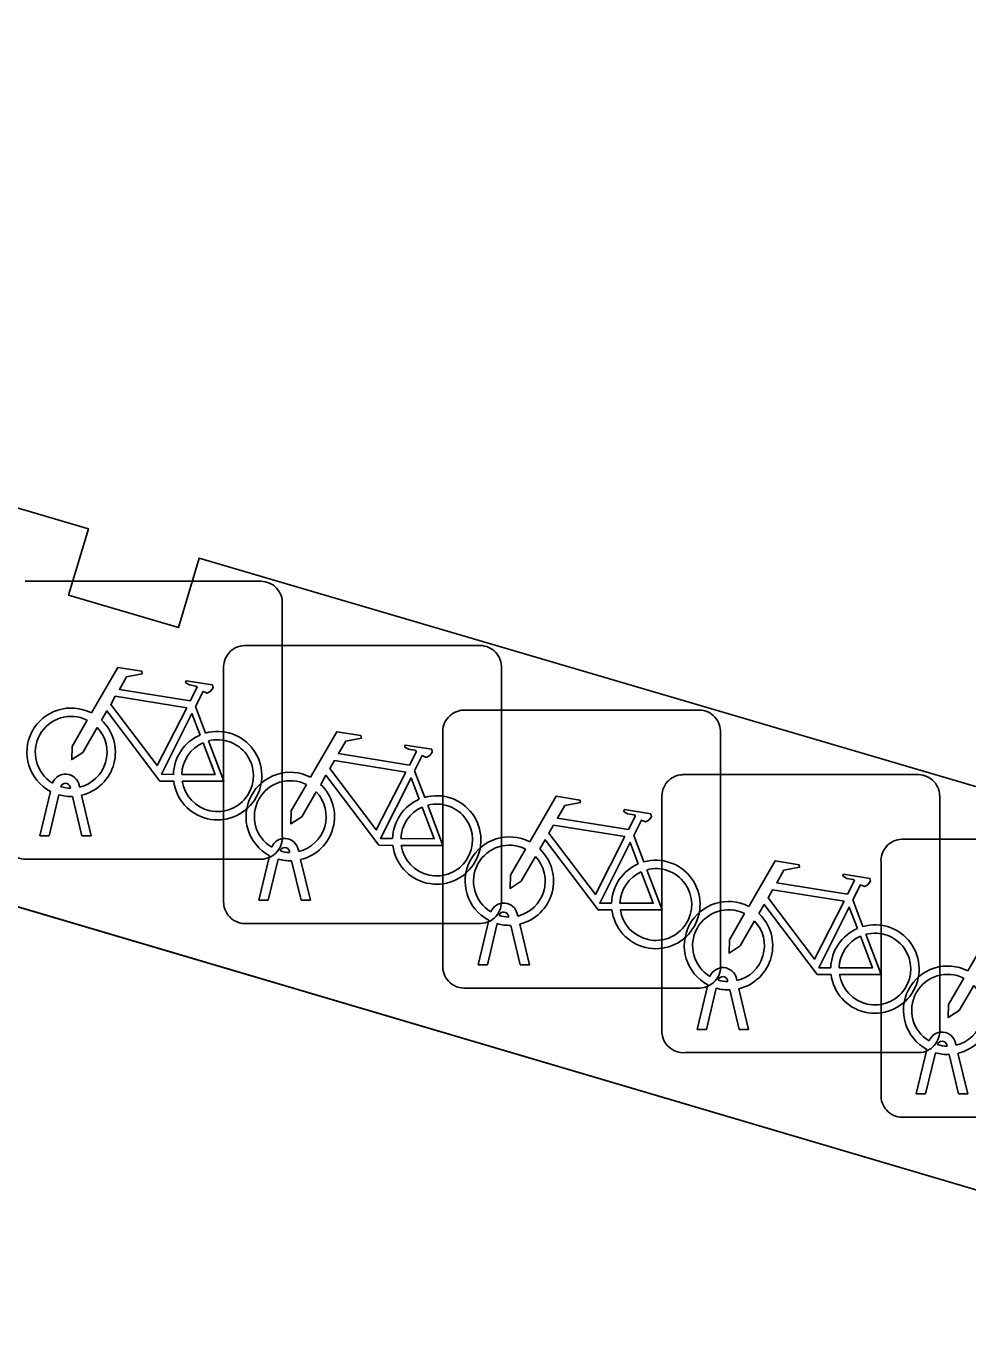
# Model space of a CAD drawing. Extents: x 161772 to 163126, y 383092 to 383917.
# Drawn here: x 163006.658 to 163010.045, y 383671.135 to 383675.823 of the extents above; entities that cross this region are included whole.
import ezdxf

# ---------------------------------------------------------------- set-up
doc = ezdxf.new("R2010")
doc.units = 0
for name, color, linetype in [('IMGEO_Erf', 7, 'Continuous'), ('IMGEO_Fietsenrek', 7, 'Continuous'), ('IMGEO_Pand', 7, 'Continuous'), ('IMGEO_Voetpad_open', 7, 'Continuous')]:
    doc.layers.add(name, color=color, linetype=linetype)

msp = doc.modelspace()

# ---------------------------------------------------------------- linework, layer by layer
at = {"layer": 'IMGEO_Erf'}
for points in [[(162987.675, 383678.251), (163042.67, 383662.024)], [(163036.67, 383665.206), (163031.122, 383666.836), (163031.043, 383666.569), (163030.672, 383666.679), (163030.751, 383666.949), (163025.236, 383668.569), (163025.128, 383668.306), (163024.652, 383668.463), (163024.724, 383668.708), (163019.196, 383670.333), (163019.125, 383670.09), (163018.79, 383670.188), (163018.873, 383670.469), (163013.258, 383672.119), (163013.179, 383671.851), (163012.778, 383671.969), (163012.866, 383672.27), (163007.28, 383673.912), (163007.206, 383673.662), (163006.811, 383673.778), (163006.882, 383674.017), (163001.362, 383675.639)]]:
    msp.add_lwpolyline(points, dxfattribs=at)
at = {"layer": 'IMGEO_Fietsenrek'}
for p, q in [((163006.6549, 383673.8285), (163007.4958, 383673.8285)), ((163007.4958, 383673.8285), (163006.6549, 383673.8285)), ((163007.5795, 383673.7541), (163007.5795, 383672.9132)), ((163007.5795, 383672.9132), (163007.5795, 383673.7541)), ((163007.4429, 383673.5975), (163008.2838, 383673.5975)), ((163008.2838, 383673.5975), (163007.4429, 383673.5975)), ((163007.3685, 383672.6729), (163007.3685, 383673.5138)), ((163007.3685, 383673.5138), (163007.3685, 383672.6729)), ((163008.3675, 383673.5231), (163008.3675, 383672.6822)), ((163008.3675, 383672.6822), (163008.3675, 383673.5231)), ((163007.2672, 383673.3782), (163007.3035, 383673.283)), ((163008.2309, 383673.3655), (163009.0718, 383673.3655)), ((163009.0718, 383673.3655), (163008.2309, 383673.3655)), ((163008.1565, 383672.4409), (163008.1565, 383673.2818)), ((163008.1565, 383673.2818), (163008.1565, 383672.4409)), ((163009.1555, 383673.2911), (163009.1555, 383672.4502)), ((163009.1555, 383672.4502), (163009.1555, 383673.2911)), ((163008.0552, 383673.1472), (163008.0915, 383673.052)), ((163009.0189, 383673.1335), (163009.8598, 383673.1335)), ((163009.8598, 383673.1335), (163009.0189, 383673.1335)), ((163006.7075, 383672.9133), (163006.7458, 383673.0733)), ((163006.8179, 383673.0849), (163006.8169, 383673.0892)), ((163006.8486, 383673.0964), (163006.8504, 383673.0885)), ((163006.7762, 383673.0611), (163006.7409, 383672.9133)), ((163006.859, 383672.9133), (163006.8251, 383673.055)), ((163006.8574, 383673.0593), (163006.8924, 383672.9133)), ((163008.9445, 383672.2089), (163008.9445, 383673.0498)), ((163008.9445, 383673.0498), (163008.9445, 383672.2089)), ((163009.9435, 383673.0591), (163009.9435, 383672.2182)), ((163009.9435, 383672.2182), (163009.9435, 383673.0591)), ((163006.7409, 383672.9133), (163006.7075, 383672.9133)), ((163006.8924, 383672.9133), (163006.859, 383672.9133)), ((163008.8432, 383672.9152), (163008.8795, 383672.82)), ((163009.8069, 383672.9015), (163010.6478, 383672.9015)), ((163010.6478, 383672.9015), (163009.8069, 383672.9015)), ((163007.4955, 383672.6823), (163007.5338, 383672.8423)), ((163007.6059, 383672.8539), (163007.6049, 383672.8582)), ((163007.6366, 383672.8654), (163007.6384, 383672.8575)), ((163007.5051, 383672.8295), (163006.6642, 383672.8295)), ((163006.6642, 383672.8295), (163007.5051, 383672.8295)), ((163007.5642, 383672.8301), (163007.5289, 383672.6823)), ((163007.647, 383672.6823), (163007.6131, 383672.824)), ((163007.6454, 383672.8283), (163007.6804, 383672.6823)), ((163009.7325, 383671.9769), (163009.7325, 383672.8178)), ((163009.7325, 383672.8178), (163009.7325, 383671.9769)), ((163007.5289, 383672.6823), (163007.4955, 383672.6823)), ((163007.6804, 383672.6823), (163007.647, 383672.6823)), ((163009.6312, 383672.6832), (163009.6675, 383672.588)), ((163008.2835, 383672.4503), (163008.3218, 383672.6103)), ((163008.3939, 383672.6219), (163008.3929, 383672.6262)), ((163008.4246, 383672.6334), (163008.4264, 383672.6255)), ((163008.2931, 383672.5985), (163007.4522, 383672.5985)), ((163007.4522, 383672.5985), (163008.2931, 383672.5985)), ((163008.3522, 383672.5981), (163008.3169, 383672.4503)), ((163008.435, 383672.4503), (163008.4011, 383672.592)), ((163008.4334, 383672.5963), (163008.4684, 383672.4503)), ((163008.3169, 383672.4503), (163008.2835, 383672.4503)), ((163008.4684, 383672.4503), (163008.435, 383672.4503)), ((163009.0715, 383672.2183), (163009.1098, 383672.3783)), ((163009.1819, 383672.3899), (163009.1809, 383672.3942)), ((163009.2126, 383672.4014), (163009.2144, 383672.3935)), ((163009.0811, 383672.3665), (163008.2402, 383672.3665)), ((163008.2402, 383672.3665), (163009.0811, 383672.3665)), ((163009.1402, 383672.3661), (163009.1049, 383672.2183)), ((163009.223, 383672.2183), (163009.1891, 383672.36)), ((163009.2214, 383672.3643), (163009.2564, 383672.2183)), ((163009.1049, 383672.2183), (163009.0715, 383672.2183)), ((163009.2564, 383672.2183), (163009.223, 383672.2183)), ((163009.8691, 383672.1345), (163009.0282, 383672.1345)), ((163009.0282, 383672.1345), (163009.8691, 383672.1345)), ((163009.8595, 383671.9863), (163009.8978, 383672.1463)), ((163009.9282, 383672.1341), (163009.8929, 383671.9863)), ((163009.9699, 383672.1579), (163009.9689, 383672.1622)), ((163010.0006, 383672.1694), (163010.0024, 383672.1615)), ((163010.011, 383671.9863), (163009.9771, 383672.128)), ((163010.0094, 383672.1323), (163010.0444, 383671.9863)), ((163009.8929, 383671.9863), (163009.8595, 383671.9863)), ((163010.0444, 383671.9863), (163010.011, 383671.9863)), ((163010.6571, 383671.9025), (163009.8162, 383671.9025)), ((163009.8162, 383671.9025), (163010.6571, 383671.9025))]:
    msp.add_line(p, q, dxfattribs=at)
for points in [[(163006.8931, 383673.3552), (163006.9878, 383673.5187), (163007.074, 383673.5049), (163007.0757, 383673.4962), (163007.0196, 383673.4853), (163006.9934, 383673.44), (163007.2486, 383673.3992)], [(163007.2486, 383673.3992), (163007.2736, 383673.448), (163007.2685, 383673.452), (163007.2453, 383673.4557), (163007.2326, 383673.4632), (163007.2316, 383673.4663), (163007.2338, 383673.4709), (163007.3286, 383673.4558), (163007.3309, 383673.4455), (163007.3215, 383673.4331), (163007.3091, 383673.4267), (163007.2946, 383673.4329), (163007.2672, 383673.3782)], [(163007.2357, 383673.374), (163006.9789, 383673.415), (163006.9622, 383673.3862), (163007.1292, 383673.1659), (163007.2357, 383673.374)], [(163007.1888, 383673.1105), (163007.1391, 383673.1106), (163006.9484, 383673.3623), (163006.9294, 383673.3295)], [(163007.2837, 383673.276), (163007.2544, 383673.3528), (163007.145, 383673.1347), (163007.1877, 383673.1346)], [(163006.9138, 383673.3027), (163006.8622, 383673.2135), (163006.8223, 383673.1875), (163006.8235, 383673.235), (163006.878, 383673.3292)], [(163007.6811, 383673.1242), (163007.7758, 383673.2877), (163007.862, 383673.2739), (163007.8637, 383673.2652), (163007.8076, 383673.2543), (163007.7814, 383673.209), (163008.0366, 383673.1682)], [(163007.2177, 383673.1345), (163007.3376, 383673.1343), (163007.2944, 383673.2479)], [(163007.3142, 383673.2548), (163007.3692, 383673.1102), (163007.2191, 383673.1105)], [(163008.0366, 383673.1682), (163008.0616, 383673.217), (163008.0565, 383673.221), (163008.0333, 383673.2247), (163008.0206, 383673.2322), (163008.0196, 383673.2353), (163008.0218, 383673.2399), (163008.1166, 383673.2248), (163008.1189, 383673.2145), (163008.1095, 383673.2021), (163008.0971, 383673.1957), (163008.0826, 383673.2019), (163008.0552, 383673.1472)], [(163008.0237, 383673.143), (163007.7669, 383673.184), (163007.7502, 383673.1552), (163007.9172, 383672.9349), (163008.0237, 383673.143)], [(163007.9768, 383672.8795), (163007.9271, 383672.8796), (163007.7364, 383673.1313), (163007.7174, 383673.0985)], [(163008.0717, 383673.045), (163008.0424, 383673.1218), (163007.933, 383672.9037), (163007.9757, 383672.9036)], [(163007.7018, 383673.0717), (163007.6502, 383672.9825), (163007.6103, 383672.9565), (163007.6115, 383673.004), (163007.666, 383673.0982)], [(163008.1022, 383673.0238), (163008.1572, 383672.8792), (163008.0071, 383672.8795)], [(163008.4691, 383672.8922), (163008.5638, 383673.0557), (163008.65, 383673.0419), (163008.6517, 383673.0332), (163008.5956, 383673.0223), (163008.5694, 383672.977), (163008.8246, 383672.9362)], [(163008.0057, 383672.9035), (163008.1256, 383672.9033), (163008.0824, 383673.0169)], [(163008.8246, 383672.9362), (163008.8496, 383672.985), (163008.8445, 383672.989), (163008.8213, 383672.9927), (163008.8086, 383673.0002), (163008.8076, 383673.0033), (163008.8098, 383673.0079), (163008.9046, 383672.9928), (163008.9069, 383672.9825), (163008.8975, 383672.9701), (163008.8851, 383672.9637), (163008.8706, 383672.9699), (163008.8432, 383672.9152)], [(163008.8117, 383672.911), (163008.5549, 383672.952), (163008.5382, 383672.9232), (163008.7052, 383672.7029), (163008.8117, 383672.911)], [(163008.7648, 383672.6475), (163008.7151, 383672.6476), (163008.5244, 383672.8993), (163008.5054, 383672.8665)], [(163008.8597, 383672.813), (163008.8304, 383672.8898), (163008.721, 383672.6717), (163008.7637, 383672.6716)], [(163008.4898, 383672.8397), (163008.4382, 383672.7505), (163008.3983, 383672.7245), (163008.3995, 383672.772), (163008.454, 383672.8662)], [(163008.8902, 383672.7918), (163008.9452, 383672.6472), (163008.7951, 383672.6475)], [(163009.2571, 383672.6602), (163009.3518, 383672.8237), (163009.438, 383672.8099), (163009.4397, 383672.8012), (163009.3836, 383672.7903), (163009.3574, 383672.745), (163009.6126, 383672.7042)], [(163008.7937, 383672.6715), (163008.9136, 383672.6713), (163008.8704, 383672.7849)], [(163009.6126, 383672.7042), (163009.6376, 383672.753), (163009.6325, 383672.757), (163009.6093, 383672.7607), (163009.5966, 383672.7682), (163009.5956, 383672.7713), (163009.5978, 383672.7759), (163009.6926, 383672.7608), (163009.6949, 383672.7505), (163009.6855, 383672.7381), (163009.6731, 383672.7317), (163009.6586, 383672.7379), (163009.6312, 383672.6832)], [(163009.5997, 383672.679), (163009.3429, 383672.72), (163009.3262, 383672.6912), (163009.4932, 383672.4709), (163009.5997, 383672.679)], [(163009.5528, 383672.4155), (163009.5031, 383672.4156), (163009.3124, 383672.6673), (163009.2934, 383672.6345)], [(163009.6477, 383672.581), (163009.6184, 383672.6578), (163009.509, 383672.4397), (163009.5517, 383672.4396)], [(163009.2778, 383672.6077), (163009.2262, 383672.5185), (163009.1863, 383672.4925), (163009.1875, 383672.54), (163009.242, 383672.6342)], [(163009.6782, 383672.5598), (163009.7332, 383672.4152), (163009.5831, 383672.4155)], [(163010.0451, 383672.4282), (163010.1398, 383672.5917), (163010.226, 383672.5779), (163010.2277, 383672.5692), (163010.1716, 383672.5583), (163010.1454, 383672.513), (163010.4006, 383672.4722)], [(163009.5817, 383672.4395), (163009.7016, 383672.4393), (163009.6584, 383672.5529)], [(163010.0658, 383672.3757), (163010.0142, 383672.2865), (163009.9743, 383672.2605), (163009.9755, 383672.308), (163010.03, 383672.4022)]]:
    msp.add_lwpolyline(points, dxfattribs=at)
for centre, radius, start, end in [((163007.5016, 383673.7508), 0.0779, 2.4484, 94.2845), ((163007.5016, 383673.7508), 0.0779, 2.4484, 94.2845), ((163007.4462, 383673.5196), 0.0779, 92.4484, 184.2845), ((163007.4462, 383673.5196), 0.0779, 92.4484, 184.2845), ((163008.2896, 383673.5198), 0.0779, 2.4484, 94.2845), ((163008.2896, 383673.5198), 0.0779, 2.4484, 94.2845), ((163006.8201, 383673.2139), 0.159, 62.6766, 242.1369), ((163008.2342, 383673.2876), 0.0779, 92.4484, 184.2845), ((163008.2342, 383673.2876), 0.0779, 92.4484, 184.2845), ((163009.0776, 383673.2878), 0.0779, 2.4484, 94.2845), ((163009.0776, 383673.2878), 0.0779, 2.4484, 94.2845), ((163006.8201, 383673.2139), 0.129, 63.3192, 238.903), ((163006.8201, 383673.2139), 0.159, 283.5766, 46.6042), ((163006.8201, 383673.2139), 0.129, 283.6043, 43.4302), ((163007.3467, 383673.1299), 0.159, 113.3408, 178.3217), ((163007.3467, 383673.1299), 0.159, 187.0065, 105.7708), ((163007.3467, 383673.1299), 0.129, 188.6715, 104.5883), ((163007.3467, 383673.1299), 0.129, 113.923, 177.9556), ((163006.7999, 383673.0853), 0.0499, 12.8025, 158.6934), ((163007.6081, 383672.9829), 0.159, 62.6766, 242.1369), ((163009.0222, 383673.0556), 0.0779, 92.4484, 184.2845), ((163009.0222, 383673.0556), 0.0779, 92.4484, 184.2845), ((163009.8656, 383673.0558), 0.0779, 2.4484, 94.2845), ((163009.8656, 383673.0558), 0.0779, 2.4484, 94.2845), ((163006.7999, 383673.0853), 0.0174, 12.8025, 163.4502), ((163006.8201, 383673.2139), 0.129, 253.415, 269.0204), ((163007.6081, 383672.9829), 0.129, 63.3192, 238.903), ((163007.6081, 383672.9829), 0.129, 283.6043, 43.4302), ((163007.6081, 383672.9829), 0.159, 283.5766, 46.6042), ((163006.8201, 383673.2139), 0.159, 253.9967, 271.7867), ((163008.1347, 383672.8989), 0.159, 113.3408, 178.3217), ((163008.1347, 383672.8989), 0.159, 187.0065, 105.7708), ((163008.1347, 383672.8989), 0.129, 188.6715, 104.5883), ((163008.1347, 383672.8989), 0.129, 113.923, 177.9556), ((163006.6584, 383672.9072), 0.0779, 182.4484, 274.2845), ((163006.6584, 383672.9072), 0.0779, 182.4484, 274.2845), ((163007.5018, 383672.9074), 0.0779, 272.4484, 4.2845), ((163007.5018, 383672.9074), 0.0779, 272.4484, 4.2845), ((163007.5879, 383672.8543), 0.0499, 12.8025, 158.6934), ((163008.3961, 383672.7509), 0.159, 62.6766, 242.1369), ((163009.8102, 383672.8236), 0.0779, 92.4484, 184.2845), ((163009.8102, 383672.8236), 0.0779, 92.4484, 184.2845), ((163007.5879, 383672.8543), 0.0174, 12.8025, 163.4502), ((163007.6081, 383672.9829), 0.129, 253.415, 269.0204), ((163008.3961, 383672.7509), 0.129, 63.3192, 238.903), ((163008.3961, 383672.7509), 0.129, 283.6043, 43.4302), ((163008.3961, 383672.7509), 0.159, 283.5766, 46.6042), ((163007.6081, 383672.9829), 0.159, 253.9967, 271.7867), ((163008.9227, 383672.6669), 0.159, 113.3408, 178.3217), ((163008.9227, 383672.6669), 0.159, 187.0065, 105.7708), ((163008.9227, 383672.6669), 0.129, 188.6715, 104.5883), ((163008.9227, 383672.6669), 0.129, 113.923, 177.9556), ((163007.4464, 383672.6762), 0.0779, 182.4484, 274.2845), ((163007.4464, 383672.6762), 0.0779, 182.4484, 274.2845), ((163008.2898, 383672.6764), 0.0779, 272.4484, 4.2845), ((163008.2898, 383672.6764), 0.0779, 272.4484, 4.2845), ((163008.3759, 383672.6223), 0.0499, 12.8025, 158.6934), ((163009.1841, 383672.5189), 0.159, 62.6766, 242.1369), ((163008.3759, 383672.6223), 0.0174, 12.8025, 163.4502), ((163008.3961, 383672.7509), 0.129, 253.415, 269.0204), ((163009.1841, 383672.5189), 0.129, 63.3192, 238.903), ((163009.1841, 383672.5189), 0.129, 283.6043, 43.4302), ((163009.1841, 383672.5189), 0.159, 283.5766, 46.6042), ((163008.3961, 383672.7509), 0.159, 253.9967, 271.7867), ((163009.7107, 383672.4349), 0.159, 113.3408, 178.3217), ((163009.7107, 383672.4349), 0.159, 187.0065, 105.7708), ((163009.7107, 383672.4349), 0.129, 188.6715, 104.5883), ((163009.7107, 383672.4349), 0.129, 113.923, 177.9556), ((163008.2344, 383672.4442), 0.0779, 182.4484, 274.2845), ((163008.2344, 383672.4442), 0.0779, 182.4484, 274.2845), ((163009.0778, 383672.4444), 0.0779, 272.4484, 4.2845), ((163009.0778, 383672.4444), 0.0779, 272.4484, 4.2845), ((163009.1639, 383672.3903), 0.0499, 12.8025, 158.6934), ((163009.9721, 383672.2869), 0.159, 62.6766, 242.1369), ((163009.9721, 383672.2869), 0.129, 63.3192, 238.903), ((163009.1639, 383672.3903), 0.0174, 12.8025, 163.4502), ((163009.1841, 383672.5189), 0.129, 253.415, 269.0204), ((163009.9721, 383672.2869), 0.129, 283.6043, 43.4302), ((163009.9721, 383672.2869), 0.159, 283.5766, 46.6042), ((163009.1841, 383672.5189), 0.159, 253.9967, 271.7867), ((163009.0224, 383672.2122), 0.0779, 182.4484, 274.2845), ((163009.0224, 383672.2122), 0.0779, 182.4484, 274.2845), ((163009.8658, 383672.2124), 0.0779, 272.4484, 4.2845), ((163009.8658, 383672.2124), 0.0779, 272.4484, 4.2845), ((163009.9519, 383672.1583), 0.0499, 12.8025, 158.6934), ((163009.9721, 383672.2869), 0.159, 253.9967, 271.7867), ((163009.9519, 383672.1583), 0.0174, 12.8025, 163.4502), ((163009.9721, 383672.2869), 0.129, 253.415, 269.0204), ((163009.8104, 383671.9802), 0.0779, 182.4484, 274.2845), ((163009.8104, 383671.9802), 0.0779, 182.4484, 274.2845)]:
    msp.add_arc(centre, radius, start, end, dxfattribs=at)
at = {"layer": 'IMGEO_Pand'}
msp.add_lwpolyline([(163001.362, 383675.639), (163006.882, 383674.017), (163006.811, 383673.778), (163007.206, 383673.662), (163007.28, 383673.912), (163012.866, 383672.27), (163012.778, 383671.969), (163013.179, 383671.851), (163013.258, 383672.119), (163018.873, 383670.469), (163018.79, 383670.188), (163019.125, 383670.09), (163019.196, 383670.333), (163024.724, 383668.708), (163024.652, 383668.463), (163025.128, 383668.306), (163025.236, 383668.569), (163030.751, 383666.949), (163030.672, 383666.679), (163031.043, 383666.569), (163031.122, 383666.836), (163036.67, 383665.206)], dxfattribs=at)
at = {"layer": 'IMGEO_Voetpad_open'}
msp.add_lwpolyline([(163042.936, 383662.935), (163042.67, 383662.024), (162987.675, 383678.251), (162985.885, 383679.89), (162980.972, 383681.299), (162961.892, 383686.897), (162945.013, 383691.788), (162939.867, 383693.265), (162934.573, 383694.806)], dxfattribs=at)

doc.saveas('drawing.dxf')
